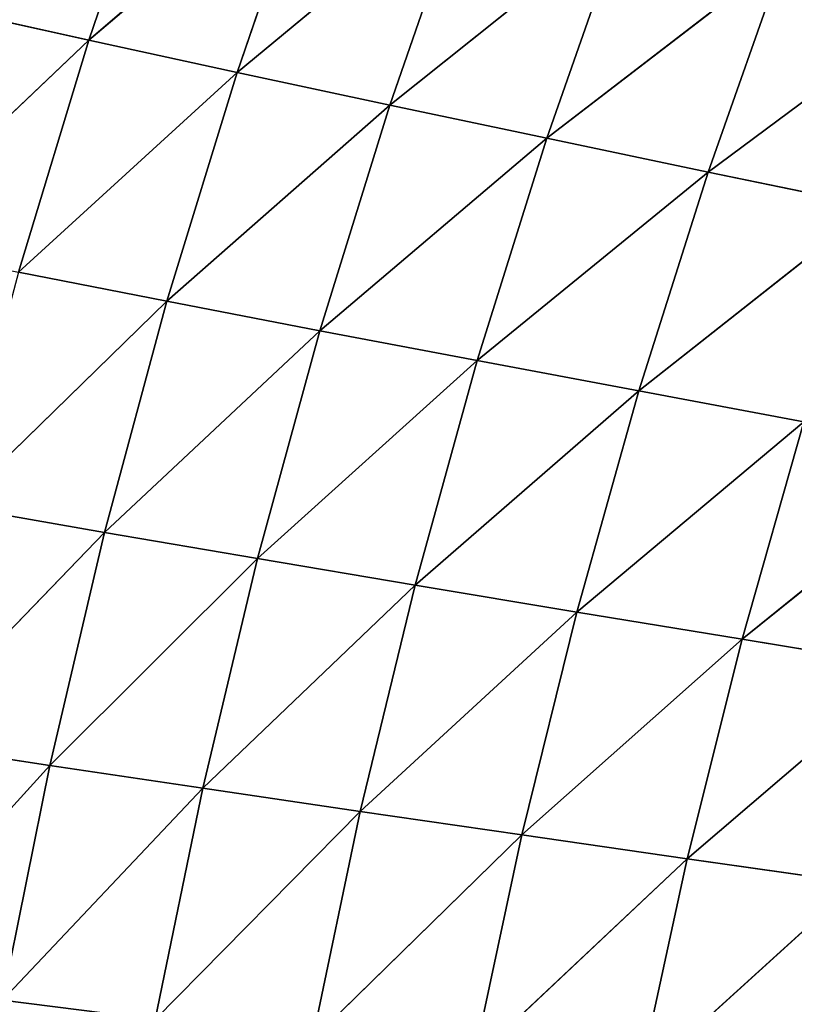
# Model space of a CAD drawing. Extents: x 0 to 605, y 0 to 400.
# Tile 357 of 656: x 42 to 60, y 231 to 253. Entities that reach past the tile are written whole.
import ezdxf

# ---------------------------------------------------------------- set-up
doc = ezdxf.new("R2010")
doc.units = 0
doc.header["$LTSCALE"] = 25.4
doc.layers.get('0').update_dxf_attribs({"linetype": 'CONTINUOUS'})

# ---------------------------------------------------------------- blocks, each defined once
blk = doc.blocks.new('ATLANTA610_-_S_STL')
at = {"color": 0}
for p, q in [((38.996, 75.195, 151.626), (43.916, 72, 146.948)), ((38.996, 75.195, 151.626), (43.916, 72, 146.948)), ((43.916, 72, 146.948), (40.619, 75.206, 146.218)), ((43.916, 72, 146.948), (40.619, 75.206, 146.218)), ((38.518, 72.045, 168.576), (43.016, 68.993, 163.619)), ((38.518, 72.045, 168.576), (43.016, 68.993, 163.619)), ((39.602, 72.017, 163.102), (44.276, 68.97, 158.263)), ((39.602, 72.017, 163.102), (44.276, 68.97, 158.263)), ((39.602, 72.017, 163.102), (43.016, 68.993, 163.619)), ((39.602, 72.017, 163.102), (43.016, 68.993, 163.619)), ((44.276, 68.97, 158.263), (40.861, 72.001, 157.67)), ((40.861, 72.001, 157.67), (45.712, 68.958, 152.951)), ((40.861, 72.001, 157.67), (45.712, 68.958, 152.951)), ((44.276, 68.97, 158.263), (40.861, 72.001, 157.67)), ((42.298, 71.995, 152.284), (43.916, 72, 146.948)), ((42.298, 71.995, 152.284), (43.916, 72, 146.948)), ((42.298, 71.995, 152.284), (47.324, 68.958, 147.689)), ((42.298, 71.995, 152.284), (47.324, 68.958, 147.689)), ((42.298, 71.995, 152.284), (45.712, 68.958, 152.951)), ((42.298, 71.995, 152.284), (45.712, 68.958, 152.951)), ((43.916, 72, 146.948), (45.716, 72.016, 141.669)), ((43.916, 72, 146.948), (45.716, 72.016, 141.669)), ((47.324, 68.958, 147.689), (43.916, 72, 146.948)), ((43.916, 72, 146.948), (49.116, 68.968, 142.482)), ((43.916, 72, 146.948), (49.116, 68.968, 142.482)), ((47.324, 68.958, 147.689), (43.916, 72, 146.948)), ((45.444, 66.173, 169.465), (41.928, 69.029, 169.017)), ((41.928, 69.029, 169.017), (43.016, 68.993, 163.619)), ((41.928, 69.029, 169.017), (43.016, 68.993, 163.619)), ((41.928, 69.029, 169.017), (46.537, 66.131, 164.144)), ((41.928, 69.029, 169.017), (46.537, 66.131, 164.144)), ((45.444, 66.173, 169.465), (41.928, 69.029, 169.017)), ((43.016, 68.993, 163.619), (44.276, 68.97, 158.263)), ((43.016, 68.993, 163.619), (44.276, 68.97, 158.263)), ((43.016, 68.993, 163.619), (47.798, 66.102, 158.864)), ((43.016, 68.993, 163.619), (47.798, 66.102, 158.864)), ((43.016, 68.993, 163.619), (46.537, 66.131, 164.144)), ((43.016, 68.993, 163.619), (46.537, 66.131, 164.144)), ((47.798, 66.102, 158.864), (44.276, 68.97, 158.263)), ((44.276, 68.97, 158.263), (45.712, 68.958, 152.951)), ((44.276, 68.97, 158.263), (45.712, 68.958, 152.951)), ((44.276, 68.97, 158.263), (49.232, 66.084, 153.628)), ((44.276, 68.97, 158.263), (49.232, 66.084, 153.628)), ((47.798, 66.102, 158.864), (44.276, 68.97, 158.263)), ((45.712, 68.958, 152.951), (47.324, 68.958, 147.689)), ((45.712, 68.958, 152.951), (47.324, 68.958, 147.689)), ((45.712, 68.958, 152.951), (50.839, 66.078, 148.441)), ((45.712, 68.958, 152.951), (50.839, 66.078, 148.441)), ((45.712, 68.958, 152.951), (49.232, 66.084, 153.628)), ((45.712, 68.958, 152.951), (49.232, 66.084, 153.628)), ((47.324, 68.958, 147.689), (49.116, 68.968, 142.482)), ((47.324, 68.958, 147.689), (49.116, 68.968, 142.482)), ((50.839, 66.078, 148.441), (47.324, 68.958, 147.689)), ((47.324, 68.958, 147.689), (52.621, 66.083, 143.308)), ((47.324, 68.958, 147.689), (52.621, 66.083, 143.308)), ((50.839, 66.078, 148.441), (47.324, 68.958, 147.689)), ((45.444, 66.173, 169.465), (46.537, 66.131, 164.144)), ((45.444, 66.173, 169.465), (46.537, 66.131, 164.144)), ((45.444, 66.173, 169.465), (50.159, 63.427, 164.677)), ((45.444, 66.173, 169.465), (50.159, 63.427, 164.677)), ((46.537, 66.131, 164.144), (47.798, 66.102, 158.864)), ((46.537, 66.131, 164.144), (47.798, 66.102, 158.864)), ((46.537, 66.131, 164.144), (51.421, 63.392, 159.475)), ((46.537, 66.131, 164.144), (51.421, 63.392, 159.475)), ((46.537, 66.131, 164.144), (50.159, 63.427, 164.677)), ((46.537, 66.131, 164.144), (50.159, 63.427, 164.677)), ((51.421, 63.392, 159.475), (47.798, 66.102, 158.864)), ((47.798, 66.102, 158.864), (49.232, 66.084, 153.628)), ((47.798, 66.102, 158.864), (49.232, 66.084, 153.628)), ((47.798, 66.102, 158.864), (52.852, 63.369, 154.316)), ((47.798, 66.102, 158.864), (52.852, 63.369, 154.316)), ((51.421, 63.392, 159.475), (47.798, 66.102, 158.864)), ((49.232, 66.084, 153.628), (50.839, 66.078, 148.441)), ((49.232, 66.084, 153.628), (50.839, 66.078, 148.441)), ((49.232, 66.084, 153.628), (54.453, 63.358, 149.204)), ((49.232, 66.084, 153.628), (54.453, 63.358, 149.204)), ((49.232, 66.084, 153.628), (52.852, 63.369, 154.316)), ((49.232, 66.084, 153.628), (52.852, 63.369, 154.316)), ((50.839, 66.078, 148.441), (52.621, 66.083, 143.308)), ((50.839, 66.078, 148.441), (52.621, 66.083, 143.308)), ((54.453, 63.358, 149.204), (50.839, 66.078, 148.441)), ((50.839, 66.078, 148.441), (56.225, 63.359, 144.146)), ((50.839, 66.078, 148.441), (56.225, 63.359, 144.146)), ((54.453, 63.358, 149.204), (50.839, 66.078, 148.441)), ((49.061, 63.475, 169.919), (50.159, 63.427, 164.677)), ((49.061, 63.475, 169.919), (50.159, 63.427, 164.677)), ((49.061, 63.475, 169.919), (53.875, 60.876, 165.217)), ((49.061, 63.475, 169.919), (53.875, 60.876, 165.217)), ((50.159, 63.427, 164.677), (51.421, 63.392, 159.475)), ((50.159, 63.427, 164.677), (51.421, 63.392, 159.475)), ((50.159, 63.427, 164.677), (55.138, 60.836, 160.094)), ((50.159, 63.427, 164.677), (55.138, 60.836, 160.094)), ((50.159, 63.427, 164.677), (53.875, 60.876, 165.217)), ((50.159, 63.427, 164.677), (53.875, 60.876, 165.217)), ((55.138, 60.836, 160.094), (51.421, 63.392, 159.475)), ((51.421, 63.392, 159.475), (52.852, 63.369, 154.316)), ((51.421, 63.392, 159.475), (52.852, 63.369, 154.316)), ((51.421, 63.392, 159.475), (56.565, 60.808, 155.013)), ((51.421, 63.392, 159.475), (56.565, 60.808, 155.013)), ((55.138, 60.836, 160.094), (51.421, 63.392, 159.475)), ((52.852, 63.369, 154.316), (54.453, 63.358, 149.204)), ((52.852, 63.369, 154.316), (54.453, 63.358, 149.204)), ((52.852, 63.369, 154.316), (58.159, 60.793, 149.979)), ((52.852, 63.369, 154.316), (58.159, 60.793, 149.979)), ((52.852, 63.369, 154.316), (56.565, 60.808, 155.013)), ((52.852, 63.369, 154.316), (56.565, 60.808, 155.013)), ((54.453, 63.358, 149.204), (56.225, 63.359, 144.146)), ((54.453, 63.358, 149.204), (56.225, 63.359, 144.146)), ((58.159, 60.793, 149.979), (54.453, 63.358, 149.204)), ((54.453, 63.358, 149.204), (59.921, 60.79, 144.997)), ((54.453, 63.358, 149.204), (59.921, 60.79, 144.997)), ((58.159, 60.793, 149.979), (54.453, 63.358, 149.204)), ((52.773, 60.928, 170.379), (53.875, 60.876, 165.217)), ((52.773, 60.928, 170.379), (53.875, 60.876, 165.217)), ((52.773, 60.928, 170.379), (57.681, 58.473, 165.765)), ((52.773, 60.928, 170.379), (57.681, 58.473, 165.765)), ((53.875, 60.876, 165.217), (55.138, 60.836, 160.094)), ((53.875, 60.876, 165.217), (55.138, 60.836, 160.094)), ((53.875, 60.876, 165.217), (58.943, 58.429, 160.722)), ((57.681, 58.473, 165.765), (53.875, 60.876, 165.217)), ((57.681, 58.473, 165.765), (53.875, 60.876, 165.217)), ((53.875, 60.876, 165.217), (58.943, 58.429, 160.722)), ((58.943, 58.429, 160.722), (55.138, 60.836, 160.094)), ((55.138, 60.836, 160.094), (56.565, 60.808, 155.013)), ((55.138, 60.836, 160.094), (56.565, 60.808, 155.013)), ((55.138, 60.836, 160.094), (60.366, 58.398, 155.721)), ((55.138, 60.836, 160.094), (60.366, 58.398, 155.721)), ((58.943, 58.429, 160.722), (55.138, 60.836, 160.094)), ((56.565, 60.808, 155.013), (58.159, 60.793, 149.979)), ((56.565, 60.808, 155.013), (58.159, 60.793, 149.979)), ((56.565, 60.808, 155.013), (61.952, 58.379, 150.765)), ((56.565, 60.808, 155.013), (61.952, 58.379, 150.765)), ((56.565, 60.808, 155.013), (60.366, 58.398, 155.721)), ((56.565, 60.808, 155.013), (60.366, 58.398, 155.721)), ((61.952, 58.379, 150.765), (58.159, 60.793, 149.979)), ((58.159, 60.793, 149.979), (59.921, 60.79, 144.997)), ((58.159, 60.793, 149.979), (59.921, 60.79, 144.997)), ((58.159, 60.793, 149.979), (63.703, 58.372, 145.861)), ((58.159, 60.793, 149.979), (63.703, 58.372, 145.861)), ((61.952, 58.379, 150.765), (58.159, 60.793, 149.979)), ((56.576, 58.529, 170.846), (57.681, 58.473, 165.765)), ((56.576, 58.529, 170.846), (57.681, 58.473, 165.765)), ((56.576, 58.529, 170.846), (61.569, 56.214, 166.321)), ((56.576, 58.529, 170.846), (61.569, 56.214, 166.321)), ((57.681, 58.473, 165.765), (58.943, 58.429, 160.722)), ((57.681, 58.473, 165.765), (58.943, 58.429, 160.722)), ((57.681, 58.473, 165.765), (62.83, 56.168, 161.359)), ((61.569, 56.214, 166.321), (57.681, 58.473, 165.765)), ((61.569, 56.214, 166.321), (57.681, 58.473, 165.765)), ((57.681, 58.473, 165.765), (62.83, 56.168, 161.359)), ((58.943, 58.429, 160.722), (60.366, 58.398, 155.721)), ((58.943, 58.429, 160.722), (60.366, 58.398, 155.721)), ((58.943, 58.429, 160.722), (64.247, 56.134, 156.438)), ((62.83, 56.168, 161.359), (58.943, 58.429, 160.722)), ((62.83, 56.168, 161.359), (58.943, 58.429, 160.722)), ((58.943, 58.429, 160.722), (64.247, 56.134, 156.438))]:
    blk.add_line(p, q, dxfattribs=at)
mesh = blk.add_polyface(dxfattribs=at)
corners = [(38.996, 75.195, 151.626), (43.916, 72, 146.948), (40.619, 75.206, 146.218)]
mesh.append_faces([[corners[k] for k in face] for face in [(0, 1, 2)]], dxfattribs={"color": 0})
mesh = blk.add_polyface(dxfattribs=at)
corners = [(42.298, 71.995, 152.284), (43.916, 72, 146.948), (38.996, 75.195, 151.626)]
mesh.append_faces([[corners[k] for k in face] for face in [(0, 1, 2)]], dxfattribs={"color": 0})
mesh = blk.add_polyface(dxfattribs=at)
corners = [(43.916, 72, 146.948), (45.716, 72.016, 141.669), (40.619, 75.206, 146.218)]
mesh.append_faces([[corners[k] for k in face] for face in [(0, 1, 2)]], dxfattribs={"color": 0})
mesh = blk.add_polyface(dxfattribs=at)
corners = [(38.518, 72.045, 168.576), (43.016, 68.993, 163.619), (39.602, 72.017, 163.102)]
mesh.append_faces([[corners[k] for k in face] for face in [(0, 1, 2)]], dxfattribs={"color": 0})
mesh = blk.add_polyface(dxfattribs=at)
corners = [(41.928, 69.029, 169.017), (43.016, 68.993, 163.619), (38.518, 72.045, 168.576)]
mesh.append_faces([[corners[k] for k in face] for face in [(0, 1, 2)]], dxfattribs={"color": 0})
mesh = blk.add_polyface(dxfattribs=at)
corners = [(39.602, 72.017, 163.102), (44.276, 68.97, 158.263), (40.861, 72.001, 157.67)]
mesh.append_faces([[corners[k] for k in face] for face in [(0, 1, 2)]], dxfattribs={"color": 0})
mesh = blk.add_polyface(dxfattribs=at)
corners = [(43.016, 68.993, 163.619), (44.276, 68.97, 158.263), (39.602, 72.017, 163.102)]
mesh.append_faces([[corners[k] for k in face] for face in [(0, 1, 2)]], dxfattribs={"color": 0})
mesh = blk.add_polyface(dxfattribs=at)
corners = [(40.861, 72.001, 157.67), (45.712, 68.958, 152.951), (42.298, 71.995, 152.284)]
mesh.append_faces([[corners[k] for k in face] for face in [(0, 1, 2)]], dxfattribs={"color": 0})
mesh = blk.add_polyface(dxfattribs=at)
corners = [(44.276, 68.97, 158.263), (45.712, 68.958, 152.951), (40.861, 72.001, 157.67)]
mesh.append_faces([[corners[k] for k in face] for face in [(0, 1, 2)]], dxfattribs={"color": 0})
mesh = blk.add_polyface(dxfattribs=at)
corners = [(42.298, 71.995, 152.284), (47.324, 68.958, 147.689), (43.916, 72, 146.948)]
mesh.append_faces([[corners[k] for k in face] for face in [(0, 1, 2)]], dxfattribs={"color": 0})
mesh = blk.add_polyface(dxfattribs=at)
corners = [(45.712, 68.958, 152.951), (47.324, 68.958, 147.689), (42.298, 71.995, 152.284)]
mesh.append_faces([[corners[k] for k in face] for face in [(0, 1, 2)]], dxfattribs={"color": 0})
mesh = blk.add_polyface(dxfattribs=at)
corners = [(43.916, 72, 146.948), (49.116, 68.968, 142.482), (45.716, 72.016, 141.669)]
mesh.append_faces([[corners[k] for k in face] for face in [(0, 1, 2)]], dxfattribs={"color": 0})
mesh = blk.add_polyface(dxfattribs=at)
corners = [(47.324, 68.958, 147.689), (49.116, 68.968, 142.482), (43.916, 72, 146.948)]
mesh.append_faces([[corners[k] for k in face] for face in [(0, 1, 2)]], dxfattribs={"color": 0})
mesh = blk.add_polyface(dxfattribs=at)
corners = [(41.006, 69.076, 174.455), (45.444, 66.173, 169.465), (41.928, 69.029, 169.017)]
mesh.append_faces([[corners[k] for k in face] for face in [(0, 1, 2)]], dxfattribs={"color": 0})
mesh = blk.add_polyface(dxfattribs=at)
corners = [(41.928, 69.029, 169.017), (46.537, 66.131, 164.144), (43.016, 68.993, 163.619)]
mesh.append_faces([[corners[k] for k in face] for face in [(0, 1, 2)]], dxfattribs={"color": 0})
mesh = blk.add_polyface(dxfattribs=at)
corners = [(45.444, 66.173, 169.465), (46.537, 66.131, 164.144), (41.928, 69.029, 169.017)]
mesh.append_faces([[corners[k] for k in face] for face in [(0, 1, 2)]], dxfattribs={"color": 0})
mesh = blk.add_polyface(dxfattribs=at)
corners = [(43.016, 68.993, 163.619), (47.798, 66.102, 158.864), (44.276, 68.97, 158.263)]
mesh.append_faces([[corners[k] for k in face] for face in [(0, 1, 2)]], dxfattribs={"color": 0})
mesh = blk.add_polyface(dxfattribs=at)
corners = [(46.537, 66.131, 164.144), (47.798, 66.102, 158.864), (43.016, 68.993, 163.619)]
mesh.append_faces([[corners[k] for k in face] for face in [(0, 1, 2)]], dxfattribs={"color": 0})
mesh = blk.add_polyface(dxfattribs=at)
corners = [(44.276, 68.97, 158.263), (49.232, 66.084, 153.628), (45.712, 68.958, 152.951)]
mesh.append_faces([[corners[k] for k in face] for face in [(0, 1, 2)]], dxfattribs={"color": 0})
mesh = blk.add_polyface(dxfattribs=at)
corners = [(47.798, 66.102, 158.864), (49.232, 66.084, 153.628), (44.276, 68.97, 158.263)]
mesh.append_faces([[corners[k] for k in face] for face in [(0, 1, 2)]], dxfattribs={"color": 0})
mesh = blk.add_polyface(dxfattribs=at)
corners = [(45.712, 68.958, 152.951), (50.839, 66.078, 148.441), (47.324, 68.958, 147.689)]
mesh.append_faces([[corners[k] for k in face] for face in [(0, 1, 2)]], dxfattribs={"color": 0})
mesh = blk.add_polyface(dxfattribs=at)
corners = [(49.232, 66.084, 153.628), (50.839, 66.078, 148.441), (45.712, 68.958, 152.951)]
mesh.append_faces([[corners[k] for k in face] for face in [(0, 1, 2)]], dxfattribs={"color": 0})
mesh = blk.add_polyface(dxfattribs=at)
corners = [(47.324, 68.958, 147.689), (52.621, 66.083, 143.308), (49.116, 68.968, 142.482)]
mesh.append_faces([[corners[k] for k in face] for face in [(0, 1, 2)]], dxfattribs={"color": 0})
mesh = blk.add_polyface(dxfattribs=at)
corners = [(50.839, 66.078, 148.441), (52.621, 66.083, 143.308), (47.324, 68.958, 147.689)]
mesh.append_faces([[corners[k] for k in face] for face in [(0, 1, 2)]], dxfattribs={"color": 0})
mesh = blk.add_polyface(dxfattribs=at)
corners = [(45.444, 66.173, 169.465), (50.159, 63.427, 164.677), (46.537, 66.131, 164.144)]
mesh.append_faces([[corners[k] for k in face] for face in [(0, 1, 2)]], dxfattribs={"color": 0})
mesh = blk.add_polyface(dxfattribs=at)
corners = [(49.061, 63.475, 169.919), (50.159, 63.427, 164.677), (45.444, 66.173, 169.465)]
mesh.append_faces([[corners[k] for k in face] for face in [(0, 1, 2)]], dxfattribs={"color": 0})
mesh = blk.add_polyface(dxfattribs=at)
corners = [(46.537, 66.131, 164.144), (51.421, 63.392, 159.475), (47.798, 66.102, 158.864)]
mesh.append_faces([[corners[k] for k in face] for face in [(0, 1, 2)]], dxfattribs={"color": 0})
mesh = blk.add_polyface(dxfattribs=at)
corners = [(50.159, 63.427, 164.677), (51.421, 63.392, 159.475), (46.537, 66.131, 164.144)]
mesh.append_faces([[corners[k] for k in face] for face in [(0, 1, 2)]], dxfattribs={"color": 0})
mesh = blk.add_polyface(dxfattribs=at)
corners = [(47.798, 66.102, 158.864), (52.852, 63.369, 154.316), (49.232, 66.084, 153.628)]
mesh.append_faces([[corners[k] for k in face] for face in [(0, 1, 2)]], dxfattribs={"color": 0})
mesh = blk.add_polyface(dxfattribs=at)
corners = [(51.421, 63.392, 159.475), (52.852, 63.369, 154.316), (47.798, 66.102, 158.864)]
mesh.append_faces([[corners[k] for k in face] for face in [(0, 1, 2)]], dxfattribs={"color": 0})
mesh = blk.add_polyface(dxfattribs=at)
corners = [(49.232, 66.084, 153.628), (54.453, 63.358, 149.204), (50.839, 66.078, 148.441)]
mesh.append_faces([[corners[k] for k in face] for face in [(0, 1, 2)]], dxfattribs={"color": 0})
mesh = blk.add_polyface(dxfattribs=at)
corners = [(52.852, 63.369, 154.316), (54.453, 63.358, 149.204), (49.232, 66.084, 153.628)]
mesh.append_faces([[corners[k] for k in face] for face in [(0, 1, 2)]], dxfattribs={"color": 0})
mesh = blk.add_polyface(dxfattribs=at)
corners = [(50.839, 66.078, 148.441), (56.225, 63.359, 144.146), (52.621, 66.083, 143.308)]
mesh.append_faces([[corners[k] for k in face] for face in [(0, 1, 2)]], dxfattribs={"color": 0})
mesh = blk.add_polyface(dxfattribs=at)
corners = [(54.453, 63.358, 149.204), (56.225, 63.359, 144.146), (50.839, 66.078, 148.441)]
mesh.append_faces([[corners[k] for k in face] for face in [(0, 1, 2)]], dxfattribs={"color": 0})
mesh = blk.add_polyface(dxfattribs=at)
corners = [(49.061, 63.475, 169.919), (53.875, 60.876, 165.217), (50.159, 63.427, 164.677)]
mesh.append_faces([[corners[k] for k in face] for face in [(0, 1, 2)]], dxfattribs={"color": 0})
mesh = blk.add_polyface(dxfattribs=at)
corners = [(52.773, 60.928, 170.379), (53.875, 60.876, 165.217), (49.061, 63.475, 169.919)]
mesh.append_faces([[corners[k] for k in face] for face in [(0, 1, 2)]], dxfattribs={"color": 0})
mesh = blk.add_polyface(dxfattribs=at)
corners = [(50.159, 63.427, 164.677), (55.138, 60.836, 160.094), (51.421, 63.392, 159.475)]
mesh.append_faces([[corners[k] for k in face] for face in [(0, 1, 2)]], dxfattribs={"color": 0})
mesh = blk.add_polyface(dxfattribs=at)
corners = [(53.875, 60.876, 165.217), (55.138, 60.836, 160.094), (50.159, 63.427, 164.677)]
mesh.append_faces([[corners[k] for k in face] for face in [(0, 1, 2)]], dxfattribs={"color": 0})
mesh = blk.add_polyface(dxfattribs=at)
corners = [(51.421, 63.392, 159.475), (56.565, 60.808, 155.013), (52.852, 63.369, 154.316)]
mesh.append_faces([[corners[k] for k in face] for face in [(0, 1, 2)]], dxfattribs={"color": 0})
mesh = blk.add_polyface(dxfattribs=at)
corners = [(55.138, 60.836, 160.094), (56.565, 60.808, 155.013), (51.421, 63.392, 159.475)]
mesh.append_faces([[corners[k] for k in face] for face in [(0, 1, 2)]], dxfattribs={"color": 0})
mesh = blk.add_polyface(dxfattribs=at)
corners = [(52.852, 63.369, 154.316), (58.159, 60.793, 149.979), (54.453, 63.358, 149.204)]
mesh.append_faces([[corners[k] for k in face] for face in [(0, 1, 2)]], dxfattribs={"color": 0})
mesh = blk.add_polyface(dxfattribs=at)
corners = [(56.565, 60.808, 155.013), (58.159, 60.793, 149.979), (52.852, 63.369, 154.316)]
mesh.append_faces([[corners[k] for k in face] for face in [(0, 1, 2)]], dxfattribs={"color": 0})
mesh = blk.add_polyface(dxfattribs=at)
corners = [(54.453, 63.358, 149.204), (59.921, 60.79, 144.997), (56.225, 63.359, 144.146)]
mesh.append_faces([[corners[k] for k in face] for face in [(0, 1, 2)]], dxfattribs={"color": 0})
mesh = blk.add_polyface(dxfattribs=at)
corners = [(58.159, 60.793, 149.979), (59.921, 60.79, 144.997), (54.453, 63.358, 149.204)]
mesh.append_faces([[corners[k] for k in face] for face in [(0, 1, 2)]], dxfattribs={"color": 0})
mesh = blk.add_polyface(dxfattribs=at)
corners = [(52.773, 60.928, 170.379), (57.681, 58.473, 165.765), (53.875, 60.876, 165.217)]
mesh.append_faces([[corners[k] for k in face] for face in [(0, 1, 2)]], dxfattribs={"color": 0})
mesh = blk.add_polyface(dxfattribs=at)
corners = [(56.576, 58.529, 170.846), (57.681, 58.473, 165.765), (52.773, 60.928, 170.379)]
mesh.append_faces([[corners[k] for k in face] for face in [(0, 1, 2)]], dxfattribs={"color": 0})
mesh = blk.add_polyface(dxfattribs=at)
corners = [(53.875, 60.876, 165.217), (58.943, 58.429, 160.722), (55.138, 60.836, 160.094)]
mesh.append_faces([[corners[k] for k in face] for face in [(0, 1, 2)]], dxfattribs={"color": 0})
mesh = blk.add_polyface(dxfattribs=at)
corners = [(57.681, 58.473, 165.765), (58.943, 58.429, 160.722), (53.875, 60.876, 165.217)]
mesh.append_faces([[corners[k] for k in face] for face in [(0, 1, 2)]], dxfattribs={"color": 0})
mesh = blk.add_polyface(dxfattribs=at)
corners = [(55.138, 60.836, 160.094), (60.366, 58.398, 155.721), (56.565, 60.808, 155.013)]
mesh.append_faces([[corners[k] for k in face] for face in [(0, 1, 2)]], dxfattribs={"color": 0})
mesh = blk.add_polyface(dxfattribs=at)
corners = [(58.943, 58.429, 160.722), (60.366, 58.398, 155.721), (55.138, 60.836, 160.094)]
mesh.append_faces([[corners[k] for k in face] for face in [(0, 1, 2)]], dxfattribs={"color": 0})
mesh = blk.add_polyface(dxfattribs=at)
corners = [(56.565, 60.808, 155.013), (61.952, 58.379, 150.765), (58.159, 60.793, 149.979)]
mesh.append_faces([[corners[k] for k in face] for face in [(0, 1, 2)]], dxfattribs={"color": 0})
mesh = blk.add_polyface(dxfattribs=at)
corners = [(60.366, 58.398, 155.721), (61.952, 58.379, 150.765), (56.565, 60.808, 155.013)]
mesh.append_faces([[corners[k] for k in face] for face in [(0, 1, 2)]], dxfattribs={"color": 0})
mesh = blk.add_polyface(dxfattribs=at)
corners = [(58.159, 60.793, 149.979), (63.703, 58.372, 145.861), (59.921, 60.79, 144.997)]
mesh.append_faces([[corners[k] for k in face] for face in [(0, 1, 2)]], dxfattribs={"color": 0})
mesh = blk.add_polyface(dxfattribs=at)
corners = [(61.952, 58.379, 150.765), (63.703, 58.372, 145.861), (58.159, 60.793, 149.979)]
mesh.append_faces([[corners[k] for k in face] for face in [(0, 1, 2)]], dxfattribs={"color": 0})
mesh = blk.add_polyface(dxfattribs=at)
corners = [(56.576, 58.529, 170.846), (61.569, 56.214, 166.321), (57.681, 58.473, 165.765)]
mesh.append_faces([[corners[k] for k in face] for face in [(0, 1, 2)]], dxfattribs={"color": 0})
mesh = blk.add_polyface(dxfattribs=at)
corners = [(60.463, 56.273, 171.32), (61.569, 56.214, 166.321), (56.576, 58.529, 170.846)]
mesh.append_faces([[corners[k] for k in face] for face in [(0, 1, 2)]], dxfattribs={"color": 0})
mesh = blk.add_polyface(dxfattribs=at)
corners = [(57.681, 58.473, 165.765), (62.83, 56.168, 161.359), (58.943, 58.429, 160.722)]
mesh.append_faces([[corners[k] for k in face] for face in [(0, 1, 2)]], dxfattribs={"color": 0})
mesh = blk.add_polyface(dxfattribs=at)
corners = [(61.569, 56.214, 166.321), (62.83, 56.168, 161.359), (57.681, 58.473, 165.765)]
mesh.append_faces([[corners[k] for k in face] for face in [(0, 1, 2)]], dxfattribs={"color": 0})
mesh = blk.add_polyface(dxfattribs=at)
corners = [(58.943, 58.429, 160.722), (64.247, 56.134, 156.438), (60.366, 58.398, 155.721)]
mesh.append_faces([[corners[k] for k in face] for face in [(0, 1, 2)]], dxfattribs={"color": 0})
mesh = blk.add_polyface(dxfattribs=at)
corners = [(62.83, 56.168, 161.359), (64.247, 56.134, 156.438), (58.943, 58.429, 160.722)]
mesh.append_faces([[corners[k] for k in face] for face in [(0, 1, 2)]], dxfattribs={"color": 0})

msp = doc.modelspace()

# ---------------------------------------------------------------- block references
at = {"color": 254, "extrusion": (0, -1, 5.55112e-17)}
msp.add_blockref('ATLANTA610_-_S_STL', (-0.269, -0.066, -399.883), dxfattribs=at)

doc.saveas('drawing.dxf')
